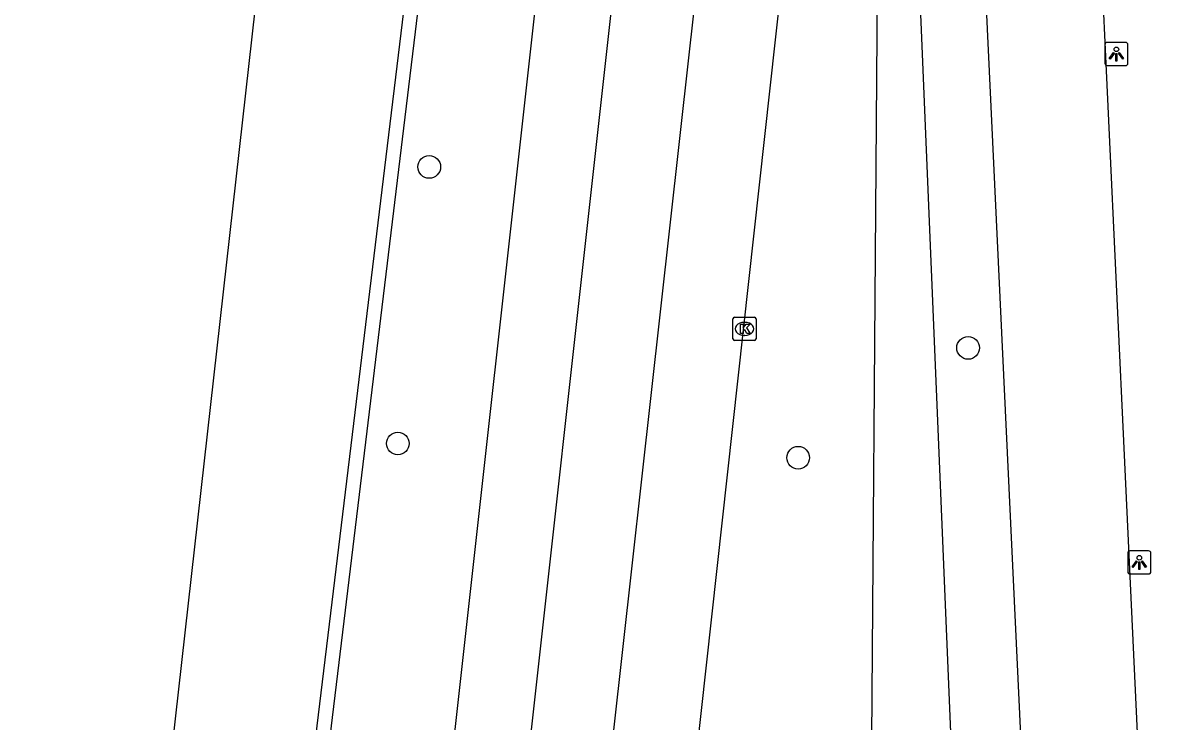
# Model space of a CAD drawing. Extents: x 162026 to 163499, y 387297 to 388169.
# Drawn here: x 162030.94 to 162080.84, y 387512.15 to 387542.28 of the extents above; entities that cross this region are included whole.
import ezdxf

# ---------------------------------------------------------------- set-up
doc = ezdxf.new("R2010")
doc.units = 0
for name, color, linetype in [('IMGEO_Berm_groen', 7, 'Continuous'), ('IMGEO_Boom', 7, 'Continuous'), ('IMGEO_Haag', 7, 'Continuous'), ('IMGEO_Kolk', 7, 'Continuous'), ('IMGEO_Lichtpunt', 7, 'Continuous'), ('IMGEO_Rijbaan_regionaal_gesloten', 7, 'Continuous')]:
    doc.layers.add(name, color=color, linetype=linetype)

msp = doc.modelspace()

# ---------------------------------------------------------------- linework, layer by layer
at = {"layer": 'IMGEO_Berm_groen'}
msp.add_lwpolyline([(162067.241, 387470.233), (162067.467, 387500), (162067.829, 387547.516), (162068.075, 387580.99), (162069.454, 387547.501), (162071.437, 387500), (162072.849, 387466.239)], dxfattribs=at)
at = {"layer": 'IMGEO_Boom'}
for centre in [(162048.46, 387536.079), (162071.704, 387528.275), (162047.103, 387524.152), (162064.374, 387523.541)]:
    msp.add_circle(centre, 0.489, dxfattribs=at)
at = {"layer": 'IMGEO_Haag'}
msp.add_lwpolyline([(162070.558, 387750.033), (162070.715, 387751.433), (162082.73, 387858.959), (162085.888, 387887.498), (162092.582, 387948.213), (162098.331, 388000.033), (162100.436, 388019.009), (162101.034, 388018.962), (162098.927, 387999.967), (162093.178, 387948.147), (162086.483, 387887.426), (162083.326, 387858.893), (162071.311, 387751.367), (162071.154, 387749.967), (162064.775, 387692.973), (162048.017, 387543.217), (162038.634, 387465.803), (162038.336, 387465.839), (162038.038, 387465.875), (162047.421, 387543.289), (162064.177, 387693.016), (162070.558, 387750.033)], dxfattribs=at)
at = {"layer": 'IMGEO_Kolk'}
for p, q in [((162061.56, 387528.671), (162061.56, 387529.523)), ((162061.635, 387529.597), (162062.487, 387529.597)), ((162062.048, 387529.377), (162062.073, 387529.377)), ((162062.561, 387529.523), (162062.561, 387528.671)), ((162062.071, 387528.817), (162062.046, 387528.817)), ((162062.487, 387528.597), (162061.635, 387528.597))]:
    msp.add_line(p, q, dxfattribs=at)
for points in [[(162061.56, 387528.671), (162061.56, 387529.523)], [(162061.635, 387529.597), (162062.487, 387529.597)], [(162061.881, 387529.297), (162062.004, 387529.297), (162062.004, 387529.146), (162062.134, 387529.297), (162062.298, 387529.297), (162062.152, 387529.146), (162062.305, 387528.897), (162062.153, 387528.897), (162062.068, 387529.061), (162062.004, 387528.994), (162062.004, 387528.897), (162061.881, 387528.897), (162061.881, 387529.297)], [(162062.561, 387529.523), (162062.561, 387528.671)], [(162062.487, 387528.597), (162061.635, 387528.597)]]:
    msp.add_lwpolyline(points, dxfattribs=at)
for centre, start, end in [((162061.637, 387529.521), 91.552, 178.448), ((162061.637, 387529.521), 91.552, 178.448), ((162062.485, 387529.521), 1.552, 88.448), ((162062.485, 387529.521), 1.552, 88.448), ((162061.637, 387528.673), 181.552, 268.448), ((162061.637, 387528.673), 181.552, 268.448), ((162062.485, 387528.673), 271.552, 358.448), ((162062.485, 387528.673), 271.552, 358.448)]:
    msp.add_arc(centre, 0.0765, start, end, dxfattribs=at)
for centre, major_axis, ratio, start_param, end_param in [((162062.047, 387529.097), (-0.387, 0.002), 0.722429, 4.712389, 7.853982), ((162062.072, 387529.097), (-0.39, 0.002), 0.717154, 1.570796, 4.712389)]:
    msp.add_ellipse(centre, major_axis=major_axis, ratio=ratio, start_param=start_param, end_param=end_param, dxfattribs=at)
at = {"layer": 'IMGEO_Lichtpunt'}
for p, q in [((162077.604, 387541.351), (162077.604, 387540.544)), ((162077.604, 387541.351), (162077.604, 387540.544)), ((162078.506, 387541.446), (162077.698, 387541.446)), ((162078.506, 387541.446), (162077.698, 387541.446)), ((162078.6, 387540.544), (162078.6, 387541.351)), ((162078.6, 387540.544), (162078.6, 387541.351)), ((162077.698, 387540.45), (162078.506, 387540.45)), ((162077.698, 387540.45), (162078.506, 387540.45)), ((162078.592, 387519.428), (162078.592, 387518.621)), ((162078.592, 387519.428), (162078.592, 387518.621)), ((162079.494, 387519.523), (162078.686, 387519.523)), ((162079.494, 387519.523), (162078.686, 387519.523)), ((162079.588, 387518.621), (162079.588, 387519.428)), ((162079.588, 387518.621), (162079.588, 387519.428)), ((162078.686, 387518.527), (162079.494, 387518.527)), ((162078.686, 387518.527), (162079.494, 387518.527))]:
    msp.add_line(p, q, dxfattribs=at)
for points in [[(162077.978, 387541.015), (162078.017, 387540.987), (162077.829, 387540.725), (162077.791, 387540.752), (162077.978, 387541.015)], [(162078.08, 387540.967), (162078.127, 387540.967), (162078.127, 387540.645), (162078.08, 387540.645), (162078.08, 387540.967)], [(162078.19, 387540.987), (162078.228, 387541.014), (162078.415, 387540.752), (162078.376, 387540.724), (162078.19, 387540.987)], [(162078.966, 387519.092), (162079.005, 387519.064), (162078.817, 387518.802), (162078.779, 387518.829), (162078.966, 387519.092)], [(162079.068, 387519.044), (162079.115, 387519.044), (162079.115, 387518.722), (162079.068, 387518.722), (162079.068, 387519.044)], [(162079.178, 387519.064), (162079.216, 387519.091), (162079.403, 387518.829), (162079.364, 387518.801), (162079.178, 387519.064)]]:
    msp.add_lwpolyline(points, dxfattribs=at)
for centre in [(162078.103, 387541.149), (162079.091, 387519.226)]:
    msp.add_circle(centre, 0.0994, dxfattribs=at)
for centre, start, end in [((162077.698, 387541.351), 90, 180), ((162077.698, 387541.351), 90, 180), ((162078.506, 387541.351), 0, 90), ((162078.506, 387541.351), 0, 90), ((162077.698, 387540.544), 180, 270), ((162077.698, 387540.544), 180, 270), ((162078.506, 387540.544), 270, 0), ((162078.506, 387540.544), 270, 360), ((162078.686, 387519.428), 90, 180), ((162078.686, 387519.428), 90, 180), ((162079.494, 387519.428), 0, 90), ((162079.494, 387519.428), 0, 90), ((162078.686, 387518.621), 180, 270), ((162078.686, 387518.621), 180, 270), ((162079.494, 387518.621), 270, 0), ((162079.494, 387518.621), 270, 360)]:
    msp.add_arc(centre, 0.0946, start, end, dxfattribs=at)
at = {"layer": 'IMGEO_Rijbaan_regionaal_gesloten'}
for points in [[(162115.185, 388167.681), (162115.185, 388167.681), (162115.08, 388160.108), (162114.774, 388146.796), (162113.246, 388115.179), (162111.257, 388082.374), (162107.741, 388040.671), (162103.786, 388000), (162102.643, 387988.4), (162096.151, 387931.204), (162092.788, 387900.224), (162091.359, 387886.839), (162089.042, 387865.143), (162076.229, 387750), (162071.42, 387707.267), (162069.77, 387692.609), (162059.518, 387601.502), (162048.26, 387500), (162043.118, 387453.488)], [(162118.847, 388167.319), (162118.784, 388163.821), (162118.414, 388149.01), (162117.683, 388128.448), (162116.859, 388112.665), (162115.926, 388096.828), (162114.902, 388081.118), (162113.723, 388065.297), (162112.335, 388048.541), (162109.282, 388016.74), (162106.505, 387990.085), (162103.819, 387966.184), (162094.856, 387886.497), (162087.297, 387818.939), (162079.611, 387750.509), (162073.014, 387691.729), (162068.986, 387656.002), (162065.336, 387623.382), (162060.869, 387583.595), (162055.598, 387536.533), (162051.705, 387501.521), (162046.313, 387453.259)], [(162030.941, 387454.36), (162036.137, 387500), (162047.718, 387603.08), (162056.727, 387684.126)], [(162078.737, 387678.932), (162075.453, 387649.755), (162073.957, 387630.261), (162073.874, 387626.787), (162074.15, 387615.148), (162079.544, 387500), (162080.248, 387483.154), (162080.393, 387480.335)], [(162049.839, 387453.007), (162052.463, 387476.19), (162055.173, 387500.578), (162059.672, 387540.919), (162063.864, 387578.33), (162065.355, 387591.407), (162069.272, 387625.672), (162069.824, 387630.731)], [(162069.156, 387593.845), (162067.972, 387583.123), (162058.793, 387500), (162053.572, 387452.74)], [(162076.443, 387455.525), (162076.254, 387459.092), (162074.53, 387500), (162070.096, 387593.801)]]:
    msp.add_lwpolyline(points, dxfattribs=at)

doc.saveas('drawing.dxf')
